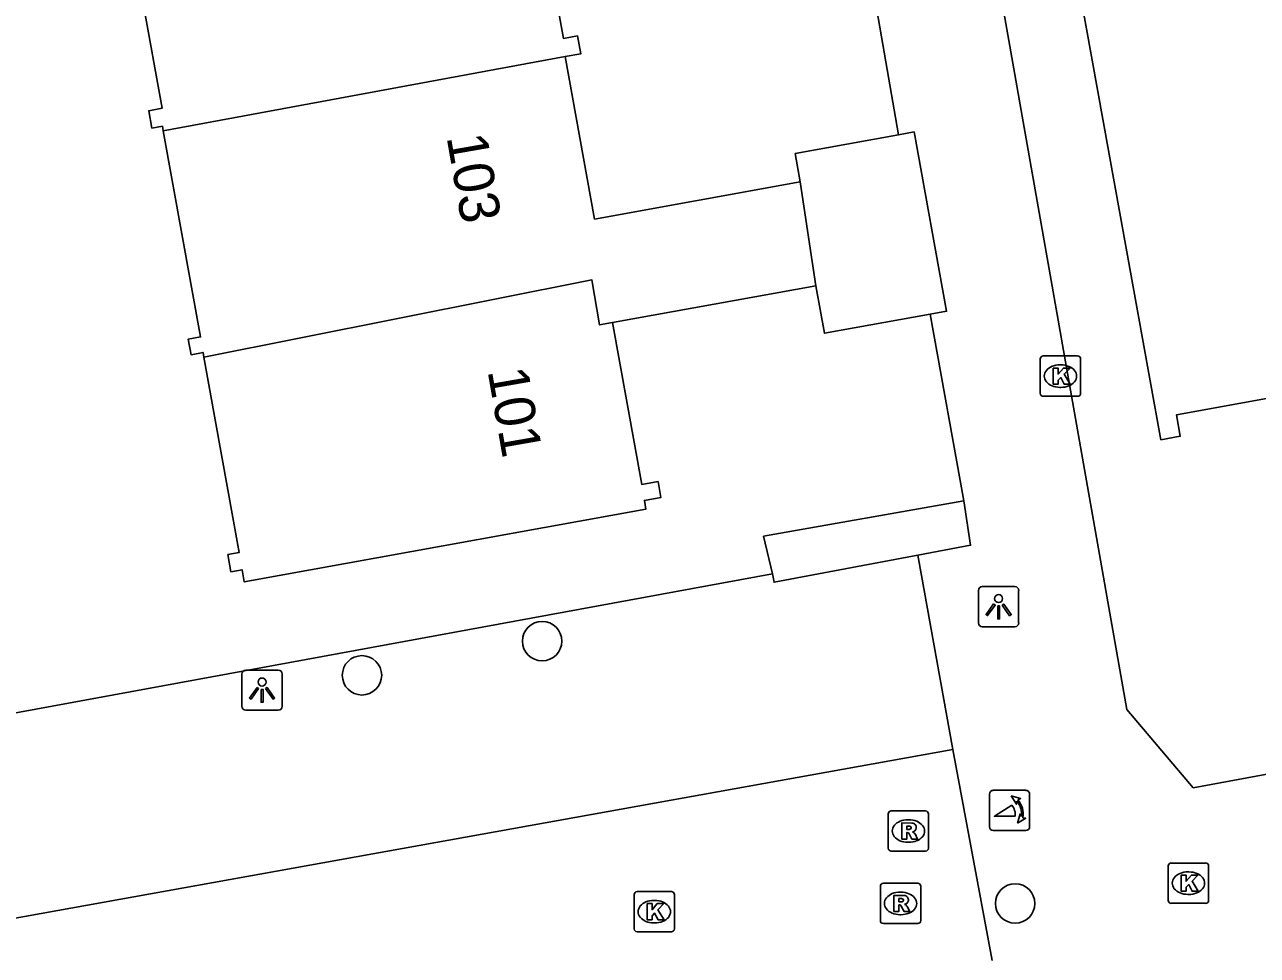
# Model space of a CAD drawing. Extents: x 157793 to 159380, y 380882 to 382313.
# Drawn here: x 158544.27 to 158574.86, y 381419.2 to 381442.29 of the extents above; entities that cross this region are included whole.
import ezdxf

# ---------------------------------------------------------------- set-up
doc = ezdxf.new("R2010")
doc.units = 0
for name, color, linetype in [('IMGEO_Boom', 7, 'Continuous'), ('IMGEO_Groenvoorziening', 7, 'Continuous'), ('IMGEO_Kolk', 7, 'Continuous'), ('IMGEO_Lichtpunt', 7, 'Continuous'), ('IMGEO_Pand', 7, 'Continuous'), ('IMGEO_Pand_nummerreeks', 7, 'Continuous'), ('IMGEO_Parkeervlak_open', 7, 'Continuous'), ('IMGEO_Poller', 7, 'Continuous'), ('IMGEO_Rijbaan_lokaal_open', 7, 'Continuous'), ('IMGEO_Rioolput', 7, 'Continuous'), ('IMGEO_Voetpad_open', 7, 'Continuous')]:
    doc.layers.add(name, color=color, linetype=linetype)

msp = doc.modelspace()

# ---------------------------------------------------------------- linework, layer by layer
at = {"layer": 'IMGEO_Boom'}
for centre in [(158557.11, 381426.999), (158552.641, 381426.151), (158568.847, 381420.491)]:
    msp.add_circle(centre, 0.489, dxfattribs=at)
at = {"layer": 'IMGEO_Groenvoorziening'}
msp.add_lwpolyline([(158562.826, 381428.672), (158562.605, 381429.601), (158567.574, 381430.476)], dxfattribs=at)
at = {"layer": 'IMGEO_Kolk'}
for p, q in [((158569.47, 381433.147), (158569.47, 381433.999)), ((158569.545, 381434.073), (158570.397, 381434.073)), ((158570.471, 381433.999), (158570.471, 381433.147)), ((158569.958, 381433.853), (158569.983, 381433.853)), ((158569.981, 381433.293), (158569.956, 381433.293)), ((158570.397, 381433.073), (158569.545, 381433.073)), ((158572.645, 381420.569), (158572.645, 381421.421)), ((158572.72, 381421.495), (158573.572, 381421.495)), ((158573.646, 381421.421), (158573.646, 381420.569)), ((158573.133, 381421.275), (158573.158, 381421.275)), ((158559.393, 381419.862), (158559.393, 381420.714)), ((158559.468, 381420.788), (158560.32, 381420.788)), ((158560.394, 381420.714), (158560.394, 381419.862)), ((158573.156, 381420.715), (158573.131, 381420.715)), ((158559.881, 381420.568), (158559.906, 381420.568)), ((158573.572, 381420.495), (158572.72, 381420.495)), ((158560.32, 381419.788), (158559.468, 381419.788)), ((158559.904, 381420.008), (158559.879, 381420.008))]:
    msp.add_line(p, q, dxfattribs=at)
for points in [[(158569.47, 381433.147), (158569.47, 381433.999)], [(158569.545, 381434.073), (158570.397, 381434.073)], [(158570.471, 381433.999), (158570.471, 381433.147)], [(158569.791, 381433.773), (158569.914, 381433.773), (158569.914, 381433.622), (158570.044, 381433.773), (158570.208, 381433.773), (158570.062, 381433.622), (158570.215, 381433.373), (158570.063, 381433.373), (158569.978, 381433.537), (158569.914, 381433.47), (158569.914, 381433.373), (158569.791, 381433.373), (158569.791, 381433.773)], [(158570.397, 381433.073), (158569.545, 381433.073)], [(158572.645, 381420.569), (158572.645, 381421.421)], [(158572.72, 381421.495), (158573.572, 381421.495)], [(158573.646, 381421.421), (158573.646, 381420.569)], [(158572.966, 381421.195), (158573.089, 381421.195), (158573.089, 381421.044), (158573.219, 381421.195), (158573.383, 381421.195), (158573.237, 381421.044), (158573.39, 381420.795), (158573.238, 381420.795), (158573.153, 381420.959), (158573.089, 381420.892), (158573.089, 381420.795), (158572.966, 381420.795), (158572.966, 381421.195)], [(158559.393, 381419.862), (158559.393, 381420.714)], [(158559.468, 381420.788), (158560.32, 381420.788)], [(158560.394, 381420.714), (158560.394, 381419.862)], [(158559.714, 381420.488), (158559.837, 381420.488), (158559.837, 381420.337), (158559.967, 381420.488), (158560.131, 381420.488), (158559.985, 381420.337), (158560.138, 381420.088), (158559.986, 381420.088), (158559.901, 381420.252), (158559.837, 381420.185), (158559.837, 381420.088), (158559.714, 381420.088), (158559.714, 381420.488)], [(158573.572, 381420.495), (158572.72, 381420.495)], [(158560.32, 381419.788), (158559.468, 381419.788)]]:
    msp.add_lwpolyline(points, dxfattribs=at)
for centre, start, end in [((158569.547, 381433.997), 91.552, 178.448), ((158569.547, 381433.997), 91.552, 178.448), ((158570.395, 381433.997), 1.552, 88.448), ((158570.395, 381433.997), 1.552, 88.448), ((158569.547, 381433.149), 181.552, 268.448), ((158569.547, 381433.149), 181.552, 268.448), ((158570.395, 381433.149), 271.552, 358.448), ((158570.395, 381433.149), 271.552, 358.448), ((158572.722, 381421.419), 91.552, 178.448), ((158572.722, 381421.419), 91.552, 178.448), ((158573.57, 381421.419), 1.552, 88.448), ((158573.57, 381421.419), 1.552, 88.448), ((158559.47, 381420.712), 91.552, 178.448), ((158559.47, 381420.712), 91.552, 178.448), ((158560.318, 381420.712), 1.552, 88.448), ((158560.318, 381420.712), 1.552, 88.448), ((158572.722, 381420.571), 181.552, 268.448), ((158572.722, 381420.571), 181.552, 268.448), ((158573.57, 381420.571), 271.552, 358.448), ((158573.57, 381420.571), 271.552, 358.448), ((158559.47, 381419.864), 181.552, 268.448), ((158559.47, 381419.864), 181.552, 268.448), ((158560.318, 381419.864), 271.552, 358.448), ((158560.318, 381419.864), 271.552, 358.448)]:
    msp.add_arc(centre, 0.0765, start, end, dxfattribs=at)
for centre, major_axis, ratio, start_param, end_param in [((158569.957, 381433.573), (-0.387, 0.002), 0.722429, 4.712389, 7.853982), ((158569.982, 381433.573), (-0.39, 0.002), 0.717154, 1.570796, 4.712389), ((158573.132, 381420.995), (-0.387, 0.002), 0.722429, 4.712389, 7.853982), ((158573.157, 381420.995), (-0.39, 0.002), 0.717154, 1.570796, 4.712389), ((158559.88, 381420.288), (-0.387, 0.002), 0.722429, 4.712389, 7.853982), ((158559.905, 381420.288), (-0.39, 0.002), 0.717154, 1.570796, 4.712389)]:
    msp.add_ellipse(centre, major_axis=major_axis, ratio=ratio, start_param=start_param, end_param=end_param, dxfattribs=at)
at = {"layer": 'IMGEO_Lichtpunt'}
for p, q in [((158568.84, 381428.352), (158568.032, 381428.352)), ((158568.84, 381428.352), (158568.032, 381428.352)), ((158567.938, 381428.257), (158567.938, 381427.45)), ((158567.938, 381428.257), (158567.938, 381427.45)), ((158568.934, 381427.45), (158568.934, 381428.257)), ((158568.934, 381427.45), (158568.934, 381428.257)), ((158568.032, 381427.356), (158568.84, 381427.356)), ((158568.032, 381427.356), (158568.84, 381427.356)), ((158550.565, 381426.282), (158549.757, 381426.282)), ((158550.565, 381426.282), (158549.757, 381426.282)), ((158549.663, 381426.187), (158549.663, 381425.38)), ((158549.663, 381426.187), (158549.663, 381425.38)), ((158550.659, 381425.38), (158550.659, 381426.187)), ((158550.659, 381425.38), (158550.659, 381426.187)), ((158549.757, 381425.286), (158550.565, 381425.286)), ((158549.757, 381425.286), (158550.565, 381425.286))]:
    msp.add_line(p, q, dxfattribs=at)
for points in [[(158568.312, 381427.921), (158568.351, 381427.893), (158568.163, 381427.631), (158568.125, 381427.658), (158568.312, 381427.921)], [(158568.414, 381427.873), (158568.461, 381427.873), (158568.461, 381427.551), (158568.414, 381427.551), (158568.414, 381427.873)], [(158568.524, 381427.893), (158568.562, 381427.92), (158568.749, 381427.658), (158568.71, 381427.63), (158568.524, 381427.893)], [(158550.037, 381425.851), (158550.076, 381425.823), (158549.888, 381425.561), (158549.85, 381425.588), (158550.037, 381425.851)], [(158550.139, 381425.803), (158550.186, 381425.803), (158550.186, 381425.481), (158550.139, 381425.481), (158550.139, 381425.803)], [(158550.249, 381425.823), (158550.287, 381425.85), (158550.474, 381425.588), (158550.435, 381425.56), (158550.249, 381425.823)]]:
    msp.add_lwpolyline(points, dxfattribs=at)
for centre in [(158568.437, 381428.055), (158550.162, 381425.985)]:
    msp.add_circle(centre, 0.0994, dxfattribs=at)
for centre, start, end in [((158568.032, 381428.257), 90, 180), ((158568.032, 381428.257), 90, 180), ((158568.84, 381428.257), 0, 90), ((158568.84, 381428.257), 0, 90), ((158568.032, 381427.45), 180, 270), ((158568.032, 381427.45), 180, 270), ((158568.84, 381427.45), 270, 0), ((158568.84, 381427.45), 270, 360), ((158549.757, 381426.187), 90, 180), ((158549.757, 381426.187), 90, 180), ((158550.565, 381426.187), 0, 90), ((158550.565, 381426.187), 0, 90), ((158549.757, 381425.38), 180, 270), ((158549.757, 381425.38), 180, 270), ((158550.565, 381425.38), 270, 0), ((158550.565, 381425.38), 270, 360)]:
    msp.add_arc(centre, 0.0946, start, end, dxfattribs=at)
at = {"layer": 'IMGEO_Pand'}
for points in [[(158556.915, 381445.946), (158557.639, 381441.949), (158557.992, 381442.013), (158558.072, 381441.57), (158557.68, 381441.499)], [(158546.739, 381445.424), (158547.683, 381440.216), (158547.351, 381440.156), (158547.429, 381439.726), (158547.69, 381439.773), (158547.711, 381439.658)], [(158570.462, 381443.067), (158572.464, 381431.995), (158572.944, 381432.082), (158572.848, 381432.612), (158577.949, 381433.535)], [(158547.711, 381439.658), (158557.68, 381441.499)], [(158557.68, 381441.499), (158558.411, 381437.469), (158563.516, 381438.394)], [(158547.711, 381439.658), (158548.638, 381434.547), (158548.33, 381434.491), (158548.4, 381434.104), (158548.698, 381434.159), (158548.719, 381434.041)], [(158563.516, 381438.394), (158563.389, 381439.095), (158565.949, 381439.558)], [(158565.949, 381439.558), (158566.34, 381439.629), (158567.145, 381435.184), (158566.735, 381435.11)], [(158563.9, 381435.815), (158563.516, 381438.394)], [(158548.719, 381434.041), (158558.348, 381435.96), (158558.537, 381434.843), (158558.855, 381434.901)], [(158558.855, 381434.901), (158563.9, 381435.815)], [(158566.735, 381435.11), (158564.114, 381434.635), (158563.9, 381435.815)], [(158558.855, 381434.901), (158559.583, 381430.885), (158559.988, 381430.958), (158560.059, 381430.563), (158559.647, 381430.489), (158559.686, 381430.274), (158549.72, 381428.468), (158549.666, 381428.769), (158549.391, 381428.719), (158549.313, 381429.148), (158549.597, 381429.199), (158548.719, 381434.041)]]:
    msp.add_lwpolyline(points, dxfattribs=at)
at = {"layer": 'IMGEO_Parkeervlak_open'}
for points in [[(158566.434, 381429.131), (158562.866, 381428.459), (158562.826, 381428.672)], [(158542.2, 381424.883), (158542.921, 381425.015), (158562.826, 381428.672)]]:
    msp.add_lwpolyline(points, dxfattribs=at)
at = {"layer": 'IMGEO_Poller'}
for p, q in [((158568.21, 381423.203), (158568.21, 381422.396)), ((158568.21, 381423.203), (158568.21, 381422.396)), ((158569.112, 381423.298), (158568.304, 381423.298)), ((158569.112, 381423.298), (158568.304, 381423.298)), ((158569.206, 381422.396), (158569.206, 381423.203)), ((158569.206, 381422.396), (158569.206, 381423.203)), ((158568.304, 381422.301), (158569.112, 381422.301)), ((158568.304, 381422.301), (158569.112, 381422.301))]:
    msp.add_line(p, q, dxfattribs=at)
for points in [[(158568.889, 381423.027), (158568.877, 381422.954), (158568.752, 381423.159)], [(158568.752, 381423.159), (158568.983, 381423.093), (158568.912, 381423.061)], [(158568.845, 381422.654), (158568.332, 381422.654), (158568.762, 381422.929)], [(158568.905, 381422.482), (158568.971, 381422.713), (158569.001, 381422.645)], [(158569.037, 381422.618), (158569.109, 381422.607), (158568.905, 381422.482)]]:
    msp.add_lwpolyline(points, dxfattribs=at)
for centre, radius, start, end in [((158568.304, 381423.203), 0.0946, 90, 180), ((158568.304, 381423.203), 0.0946, 90, 180), ((158569.112, 381423.203), 0.0946, 0, 90), ((158569.112, 381423.203), 0.0946, 0, 90), ((158568.517, 381422.704), 0.332, 351.3247, 42.4854), ((158568.531, 381422.714), 0.476, 351.7527, 41.1691), ((158568.531, 381422.714), 0.516, 349.3569, 42.2912), ((158568.304, 381422.396), 0.0946, 180, 270), ((158568.304, 381422.396), 0.0946, 180, 270), ((158569.112, 381422.396), 0.0946, 270, 0), ((158569.112, 381422.396), 0.0946, 270, 0)]:
    msp.add_arc(centre, radius, start, end, dxfattribs=at)
at = {"layer": 'IMGEO_Rijbaan_lokaal_open'}
for points in [[(158543.11, 381419.965), (158567.304, 381424.308)], [(158567.304, 381424.308), (158568.275, 381419.076)]]:
    msp.add_lwpolyline(points, dxfattribs=at)
at = {"layer": 'IMGEO_Rioolput'}
for p, q in [((158565.697, 381421.863), (158565.697, 381422.715)), ((158565.772, 381422.789), (158566.624, 381422.789)), ((158566.185, 381422.569), (158566.21, 381422.569)), ((158566.698, 381422.715), (158566.698, 381421.863)), ((158566.208, 381422.009), (158566.183, 381422.009)), ((158566.624, 381421.789), (158565.772, 381421.789)), ((158565.503, 381420.067), (158565.503, 381420.919)), ((158565.578, 381420.993), (158566.43, 381420.993)), ((158565.991, 381420.773), (158566.016, 381420.773)), ((158566.504, 381420.919), (158566.504, 381420.067)), ((158566.014, 381420.213), (158565.989, 381420.213)), ((158566.43, 381419.993), (158565.578, 381419.993))]:
    msp.add_line(p, q, dxfattribs=at)
for points in [[(158565.697, 381421.863), (158565.697, 381422.715)], [(158565.772, 381422.789), (158566.624, 381422.789)], [(158566.698, 381422.715), (158566.698, 381421.863)], [(158566.286, 381422.487), (158566.034, 381422.489), (158566.034, 381422.089)], [(158566.034, 381422.089), (158566.158, 381422.089), (158566.158, 381422.251), (158566.169, 381422.251)], [(158566.212, 381422.408), (158566.158, 381422.408), (158566.158, 381422.327)], [(158566.158, 381422.327), (158566.21, 381422.327)], [(158566.216, 381422.222), (158566.287, 381422.089), (158566.427, 381422.089), (158566.362, 381422.215)], [(158566.624, 381421.789), (158565.772, 381421.789)], [(158565.503, 381420.067), (158565.503, 381420.919)], [(158565.578, 381420.993), (158566.43, 381420.993)], [(158566.504, 381420.919), (158566.504, 381420.067)], [(158566.092, 381420.691), (158565.84, 381420.693), (158565.84, 381420.293)], [(158565.84, 381420.293), (158565.964, 381420.293), (158565.964, 381420.455), (158565.975, 381420.455)], [(158566.018, 381420.612), (158565.964, 381420.612), (158565.964, 381420.531)], [(158565.964, 381420.531), (158566.016, 381420.531)], [(158566.022, 381420.426), (158566.093, 381420.293), (158566.233, 381420.293), (158566.168, 381420.419)], [(158566.43, 381419.993), (158565.578, 381419.993)]]:
    msp.add_lwpolyline(points, dxfattribs=at)
for centre, radius, start, end in [((158565.774, 381422.713), 0.0765, 91.552, 178.448), ((158565.774, 381422.713), 0.0765, 91.552, 178.448), ((158566.622, 381422.713), 0.0765, 1.552, 88.448), ((158566.622, 381422.713), 0.0765, 1.552, 88.448), ((158566.168, 381422.198), 0.0533, 26.0293, 88.6989), ((158566.194, 381422.516), 0.19, 274.7715, 282.9687), ((158566.218, 381422.312), 0.0964, 77.0061, 93.1865), ((158566.232, 381422.369), 0.0378, 276.6634, 79.6772), ((158566.285, 381422.377), 0.109, 350.3612, 89.416), ((158566.283, 381422.377), 0.112, 277.5842, 350.9817), ((158566.267, 381422.162), 0.108, 29.5134, 73.7905), ((158565.774, 381421.865), 0.0765, 181.552, 268.448), ((158565.774, 381421.865), 0.0765, 181.552, 268.448), ((158566.622, 381421.865), 0.0765, 271.552, 358.448), ((158566.622, 381421.865), 0.0765, 271.552, 358.448), ((158565.58, 381420.917), 0.0765, 91.552, 178.448), ((158565.58, 381420.917), 0.0765, 91.552, 178.448), ((158566.428, 381420.917), 0.0765, 1.552, 88.448), ((158566.428, 381420.917), 0.0765, 1.552, 88.448), ((158565.974, 381420.402), 0.0533, 26.0293, 88.6989), ((158566, 381420.72), 0.19, 274.7715, 282.9687), ((158566.024, 381420.516), 0.0964, 77.0061, 93.1865), ((158566.038, 381420.573), 0.0378, 276.6634, 79.6772), ((158566.091, 381420.581), 0.109, 350.3612, 89.416), ((158566.089, 381420.581), 0.112, 277.5842, 350.9817), ((158566.073, 381420.366), 0.108, 29.5134, 73.7905), ((158565.58, 381420.069), 0.0765, 181.552, 268.448), ((158565.58, 381420.069), 0.0765, 181.552, 268.448), ((158566.428, 381420.069), 0.0765, 271.552, 358.448), ((158566.428, 381420.069), 0.0765, 271.552, 358.448)]:
    msp.add_arc(centre, radius, start, end, dxfattribs=at)
for centre, major_axis, ratio, start_param, end_param in [((158566.184, 381422.289), (-0.387, 0.002), 0.722429, 4.712389, 7.853982), ((158566.209, 381422.289), (-0.39, 0.002), 0.717154, 1.570796, 4.712389), ((158565.99, 381420.493), (-0.387, 0.002), 0.722429, 4.712389, 7.853982), ((158566.015, 381420.493), (-0.39, 0.002), 0.717154, 1.570796, 4.712389)]:
    msp.add_ellipse(centre, major_axis=major_axis, ratio=ratio, start_param=start_param, end_param=end_param, dxfattribs=at)
at = {"layer": 'IMGEO_Voetpad_open'}
for points in [[(158603.708, 381434.507), (158604.726, 381429.565), (158580.335, 381425.092), (158580.41, 381424.683), (158573.264, 381423.363), (158571.616, 381425.307), (158568.364, 381443.732), (158570.092, 381444.076), (158569.31, 381448.272)], [(158564.789, 381446.285), (158565.949, 381439.558)], [(158566.735, 381435.11), (158567.574, 381430.476)], [(158567.574, 381430.476), (158567.741, 381429.377), (158566.434, 381429.131)], [(158566.434, 381429.131), (158567.304, 381424.308)]]:
    msp.add_lwpolyline(points, dxfattribs=at)

# ---------------------------------------------------------------- texts
at = {"layer": 'IMGEO_Pand_nummerreeks'}
for s, p in [('103', (158554.737, 381439.509)), ('101', (158555.754, 381433.708))]:
    msp.add_text(s, height=1, rotation=279.9382, dxfattribs=at).set_placement(p)

doc.saveas('drawing.dxf')
